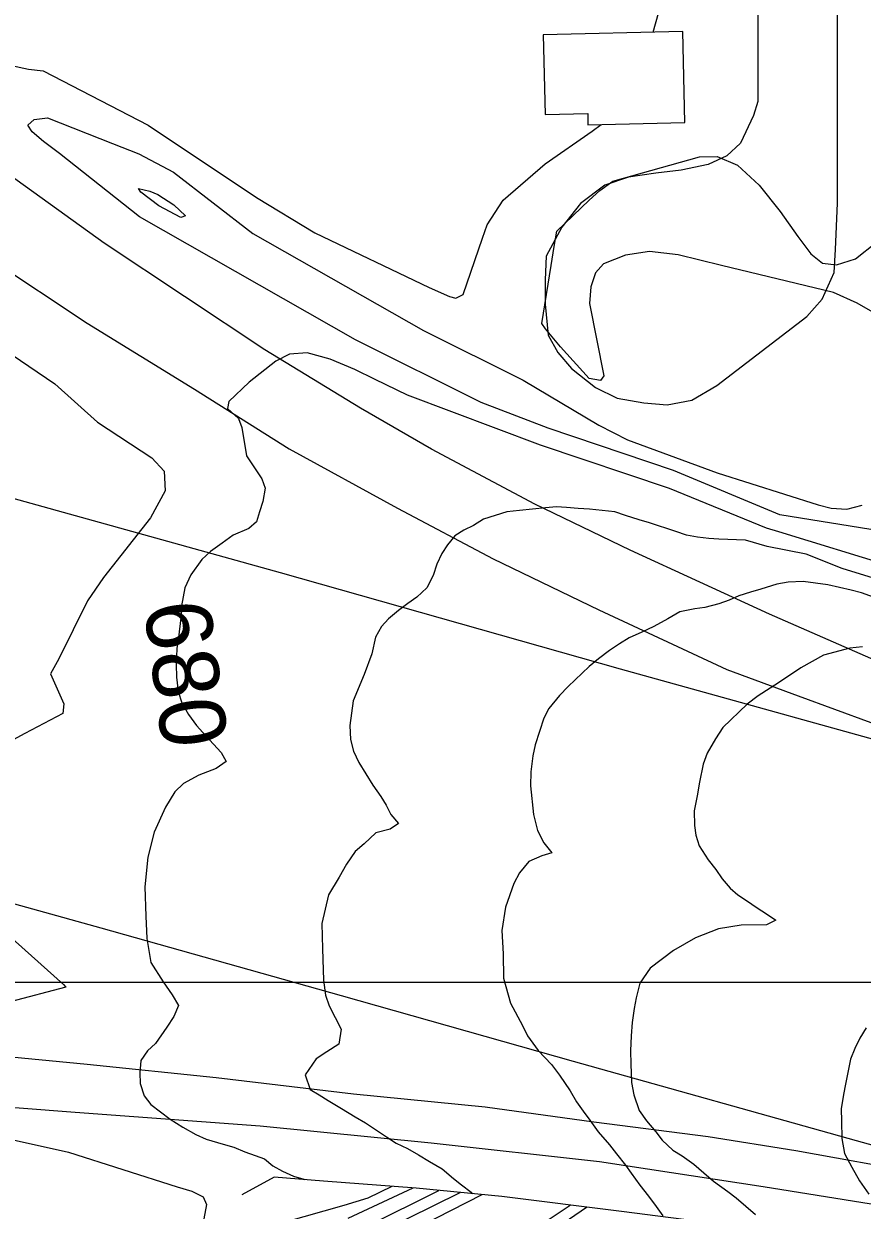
# Model space of a CAD drawing. Extents: x 79600 to 91800, y 75600 to 84400.
# Drawn here: x 81114.3 to 81368.5, y 80230.9 to 80590.5 of the extents above; entities that cross this region are included whole.
import ezdxf

# ---------------------------------------------------------------- set-up
doc = ezdxf.new("R2010")
doc.units = 0
for name, color, linetype in [('080-085$0$TI_BORDER', 7, 'Continuous'), ('084-085$0$BLDG', 7, 'Continuous'), ('084-085$0$BRIDGE', 7, 'Continuous'), ('084-085$0$INDEX', 7, 'Continuous'), ('084-085$0$INDXLBL', 7, 'Continuous'), ('084-085$0$INTER', 7, 'Continuous'), ('084-085$0$INTERSTATE', 7, 'Continuous'), ('084-085$0$ROAD', 7, 'Continuous')]:
    doc.layers.add(name, color=color, linetype=linetype)

msp = doc.modelspace()

# ---------------------------------------------------------------- linework, layer by layer
at = {"layer": '080-085$0$TI_BORDER'}
msp.add_lwpolyline([(79700, 80300), (86700, 80300), (86700, 75700), (79700, 75700)], close=True, dxfattribs=at)
at = {"layer": '084-085$0$BLDG'}
msp.add_lwpolyline([(81272.31, 80562.97), (81285.22, 80563.27), (81285.3, 80559.83), (81314.71, 80560.5), (81314.09, 80588.09), (81271.77, 80587.13)], close=True, dxfattribs=at)
at = {"layer": '084-085$0$BRIDGE'}
msp.add_lwpolyline([(81766.65, 80121.22), (81781.3, 80117.87), (81800.73, 80113.1), (81805.45, 80104.58), (81800.73, 80113.1), (81731.15, 80129.35), (81729.26, 80129.75), (81639.91, 80150.45), (81629.49, 80153.14), (81598.96, 80161.96), (81555.61, 80173.37), (81512.1, 80185.23), (81467.37, 80198.31), (81439.59, 80205.46), (81412.11, 80211.39), (81385.55, 80216.85), (81360.67, 80221.26), (81325.41, 80226.72), (81295.5, 80230.5), (81259.17, 80235.05), (81233.22, 80237.62), (81205.14, 80239.73), (81190.18, 80240.93), (81180.42, 80235.58)], dxfattribs=at)
at = {"layer": '084-085$0$INDEX'}
for points in [[(81305.08, 80587.89), (81313.1, 80616.35), (81316.81, 80632.89), (81319.94, 80659.77), (81321.2, 80702.8), (81323.63, 80736.27), (81324.58, 80742.72), (81324.84, 80747.1), (81324.29, 80749.03), (81320.2, 80752.18), (81309.02, 80756.76), (81304.06, 80758.89), (81266.81, 80764.99), (81234.04, 80775.22), (81213.08, 80782.13), (81207.02, 80784.38), (81204.07, 80785.97), (81204.42, 80787.07), (81329.04, 80790.86), (81336.13, 80791.38), (81347.63, 80793.34)], [(81053.11, 80604.75), (81096.49, 80582.41), (81102.99, 80579.4), (81115.72, 80576.72), (81120.15, 80576.14), (81151.97, 80559.73), (81184.84, 80537.82), (81202.49, 80527.11), (81237.13, 80510.49), (81243.33, 80507.8), (81245.27, 80507.25), (81247.5, 80508.37), (81253.35, 80525.48), (81254.71, 80529.52), (81259.6, 80537.03), (81272.35, 80547.97), (81286.6, 80557.86), (81289.27, 80559.92)], [(81411.68, 80415.47), (81343.18, 80436.53), (81339.47, 80437.65), (81310, 80449.59), (81270.92, 80462.71), (81230.65, 80477.94), (81220.82, 80482.62), (81214.63, 80485.65), (81207.2, 80488.8), (81200.18, 80490.7), (81194.82, 80490.34), (81190.66, 80488.2), (81182.63, 80481.82), (81176.43, 80475.97), (81176.01, 80473.91), (81179.34, 80470.8), (81180.4, 80468.14), (81181.83, 80459.51), (81186.43, 80452.6), (81187.41, 80449.72), (81186.7, 80445.64), (81185.72, 80442.53), (81184.82, 80439.49), (81182.48, 80437.5), (81177.77, 80435.43), (81174.4, 80433.09), (81170.91, 80430.56), (81168.28, 80428.08), (81164.95, 80423.48), (81163.13, 80419.56), (81162.13, 80414.11), (81161.84, 80410.47), (81161.23, 80404.45), (81160.66, 80401.13), (81160.45, 80396.31), (81160.54, 80392.47), (81161.12, 80388.15), (81162.17, 80384.68), (81164.25, 80381.1), (81166.61, 80377.77), (81169.48, 80374.71), (81174.15, 80369.63), (81175.61, 80366.87), (81172.62, 80364.73), (81167.32, 80362.8), (81162.72, 80360.19), (81160.09, 80357.73), (81157.24, 80353.04), (81153.76, 80345.51), (81151.9, 80337.91), (81150.98, 80328.96), (81151.3, 80319.98), (81151.59, 80313.21), (81152.83, 80306.03), (81156.5, 80300.14), (81159.25, 80296.23), (81161.21, 80292.99), (81159.81, 80289.65), (81157.68, 80286.43), (81154.25, 80281.48), (81151.77, 80279.19), (81149.79, 80276.32), (81149.45, 80272.52), (81149.58, 80269.34), (81150.75, 80265.55), (81152.8, 80262.99), (81155.76, 80260.75), (81158.66, 80258.53), (81162.53, 80256.12), (81166.43, 80253.84), (81169.61, 80252.47), (81174.76, 80250.97), (81177.96, 80250), (81181.33, 80248.57), (81184.44, 80247.54), (81187.26, 80246.51), (81189.79, 80244.33), (81192.7, 80242.76), (81196, 80241.2), (81199.14, 80240.28), (81199.4, 80240.19)], [(81216.27, 80216.77), (81253.19, 80235.64)], [(81263.58, 80221.52), (81279.95, 80232.45)]]:
    msp.add_lwpolyline(points, dxfattribs=at)
at = {"layer": '084-085$0$INTER'}
for points in [[(81374.17, 80436.68), (81343.49, 80441.65), (81311.28, 80455.07), (81273.21, 80467.89), (81252.89, 80475.71), (81214.8, 80494.72), (81149.36, 80531.98), (81125.11, 80551.09), (81120.26, 80554.76), (81116.79, 80557.74), (81115.5, 80559.69), (81117.44, 80561.42), (81121.45, 80561.94), (81141.21, 80554.18), (81149.13, 80551.02), (81159.63, 80545.44), (81183.74, 80526.92), (81235.5, 80497.53), (81265.7, 80482.49), (81288.64, 80468.77), (81297.25, 80464.38), (81324.52, 80454.38), (81355.13, 80444.7), (81359, 80443.65), (81363.75, 80443.33), (81368.46, 80444.57)], [(81375.04, 80501.1), (81366.96, 80505.82), (81359.71, 80509.02), (81325.75, 80517.19), (81312.69, 80520.46), (81303.93, 80521.4), (81296.7, 80520.28), (81289.99, 80517.7), (81287.56, 80514.96), (81286.18, 80510.78), (81285.74, 80505.67), (81290.07, 80483.73), (81289.06, 80482.38), (81285.7, 80482.91), (81277.01, 80492.58), (81272.44, 80497.99), (81271.31, 80499.64), (81274.12, 80517.24), (81275.03, 80522.92), (81275.86, 80527.64), (81285.7, 80536.99), (81288.9, 80539.9), (81292.89, 80542.76), (81319.15, 80550.13), (81324.45, 80550.19), (81330.66, 80547.62), (81337.25, 80541.54), (81343.56, 80533.57), (81348.89, 80526), (81352.88, 80520.7), (81356.39, 80517.88), (81360.63, 80517.36), (81366.38, 80519.18), (81372.81, 80524.27)], [(81094.89, 80500.84), (81123.71, 80481.29), (81136.61, 80469.76), (81153.11, 80458.92), (81156.85, 80454.83), (81157.18, 80448.88), (81152.74, 80440.7), (81138.4, 80422.66), (81133.57, 80415.53), (81124.89, 80397.97), (81122.42, 80393.46), (81126.38, 80384.39), (81126.16, 80381.46), (81114.65, 80375.42), (81111.05, 80373.44)], [(81413.47, 80409.58), (81362.36, 80425.36), (81351.49, 80429.75), (81339.58, 80432.02), (81333.08, 80433.97), (81324.95, 80434.29), (81321.93, 80434.43), (81318.51, 80434.84), (81315.13, 80435.48), (81311.98, 80436.56), (81303.99, 80439.25), (81300.82, 80440.15), (81296.67, 80441.48), (81293.42, 80442.58), (81285.79, 80443.35), (81282.31, 80443.59), (81278.81, 80443.91), (81275.76, 80444.05), (81272.41, 80443.73), (81264.52, 80442.95), (81260.71, 80442.54), (81253.64, 80440.28), (81250.61, 80438.43), (81247.72, 80436.96), (81244.93, 80435.23), (81242.68, 80432.57), (81241.05, 80429.97), (81239.49, 80426.66), (81238.41, 80423.3), (81236.43, 80419.51), (81233.45, 80416.7), (81230.7, 80414.8), (81227.84, 80412.69), (81224.89, 80410.09), (81222.72, 80407.78), (81220.94, 80404.54), (81219.74, 80399.48), (81217.44, 80393.27), (81214.13, 80385.31), (81213.09, 80377.84), (81213.3, 80373.59), (81214.24, 80370.04), (81215.8, 80366.6), (81220.13, 80359.68), (81222.47, 80356.24), (81224.1, 80353.62), (81225.56, 80350.88), (81227.83, 80348.14), (81225.34, 80346.41), (81220.98, 80345.31), (81217.48, 80341.98), (81214.69, 80339.63), (81212.12, 80335.8), (81209.9, 80331.82), (81206.66, 80326.53), (81204.63, 80317.84), (81204.81, 80310.13), (81204.99, 80303.79), (81205.12, 80300.64), (81205.73, 80296.08), (81206.89, 80292.86), (81210.52, 80285.76), (81209.74, 80281.25), (81206.19, 80278.96), (81202.93, 80276.81), (81199.63, 80271.95), (81201.11, 80267.46), (81203.83, 80265.89), (81206.59, 80264.15), (81210.6, 80261.72), (81214.75, 80259.18), (81217.89, 80257.39), (81221.55, 80254.98), (81224.2, 80253.13), (81227.2, 80251.24), (81230.6, 80249.6), (81233.96, 80247.69), (81237.26, 80245.67), (81241.16, 80243.44), (81244.59, 80240.57), (81246.95, 80238.63), (81249.88, 80236.36), (81250.41, 80235.92)], [(81373.3, 80416.17), (81368.23, 80417.98), (81365.07, 80418.77), (81357.98, 80420.38), (81350.53, 80421.41), (81346.04, 80421.28), (81342.51, 80420.58), (81337.68, 80419.07), (81334.58, 80418.16), (81331.05, 80417.06), (81328.13, 80415.8), (81324.98, 80414.65), (81320.78, 80413.53), (81317.73, 80413.11), (81313.15, 80412.22), (81309.51, 80410.12), (81305.26, 80407.76), (81301.67, 80406.12), (81297.84, 80404.39), (81294.9, 80402.59), (81291.85, 80400.51), (81288.52, 80397.98), (81285.64, 80395.68), (81279.3, 80389.64), (81276.68, 80386.92), (81273.46, 80382.94), (81271.92, 80380.05), (81269.28, 80371.92), (81268.61, 80368.6), (81268, 80363.74), (81267.91, 80359.49), (81268.84, 80350.82), (81269.98, 80345.96), (81271.92, 80342.21), (81274.38, 80339.2), (81271.34, 80338.27), (81267.42, 80336.62), (81264.6, 80333.13), (81262.85, 80329.89), (81260.27, 80322.73), (81259.18, 80315.66), (81259.58, 80308.65), (81259.73, 80301.2), (81261.87, 80293.64), (81265.5, 80286.86), (81266.95, 80283.72), (81270.22, 80279.28), (81274.22, 80275.05), (81276.72, 80271.85), (81279.93, 80267.11), (81281.83, 80263.77), (81283.86, 80260.91), (81285.84, 80258.21), (81288.45, 80254.7), (81291.8, 80250.74), (81293.98, 80248.02), (81296.65, 80244.61), (81298.43, 80242.13), (81301.01, 80238.5), (81303.65, 80235.15), (81306.03, 80232.06), (81308.01, 80229.25)], [(81368.51, 80401.61), (81364.7, 80401.22), (81356.71, 80399.15), (81349.8, 80395.28), (81343.08, 80390.76), (81336.93, 80386.75), (81333.57, 80384.3), (81326.18, 80377.24), (81323.95, 80373.72), (81321.47, 80369.38), (81320.26, 80366.1), (81319.15, 80360.64), (81318.36, 80356.53), (81317.52, 80351.91), (81317.57, 80347.53), (81317.97, 80344.56), (81319.01, 80341.38), (81321.72, 80337.14), (81324.02, 80334.21), (81326.02, 80331.32), (81328.38, 80328.47), (81330.74, 80326.51), (81333.36, 80324.72), (81336.58, 80322.59), (81339.42, 80320.77), (81342.29, 80318.85), (81339.4, 80317.41), (81331.71, 80317.28), (81324.87, 80316.21), (81317.92, 80313.46), (81311.23, 80309.59), (81304.12, 80304.31), (81301.05, 80299.72), (81299.95, 80295.23), (81299.32, 80292.04), (81298.7, 80287.78), (81298.39, 80283.76), (81298.2, 80279.21), (81298.27, 80275.21), (81298.51, 80269.59), (81299.21, 80265.87), (81300.83, 80261.17), (81303.06, 80257.97), (81305.9, 80254.7), (81307.77, 80252.14), (81311.01, 80249.12), (81313.82, 80247.39), (81317.35, 80244.91), (81320.43, 80242.24), (81323.34, 80239.75), (81327.66, 80236.63), (81330.26, 80234.62), (81336.13, 80229.65)], [(81101.97, 80320.99), (81126.32, 80299.3), (81127.05, 80298.49), (81110.16, 80294.1)], [(81369.64, 80286.22), (81367.75, 80283.05), (81366.23, 80279.93), (81364.91, 80276.64), (81363.37, 80269.07), (81362.74, 80265.96), (81362.09, 80261.62), (81362.13, 80257.88), (81362.28, 80252.64), (81363.11, 80248.09), (81365.3, 80243.94), (81367.61, 80239.8), (81370.42, 80235.78)], [(81072.32, 80260.85), (81127.84, 80248.49), (81160.81, 80238.05), (81165.23, 80236.73), (81168.69, 80234.94), (81169.62, 80232.63), (81167.65, 80221.81)], [(81175.71, 80222.39), (81211.36, 80232.42), (81218.69, 80234.71), (81225.94, 80238.17)], [(81212.59, 80228.51), (81232.36, 80237.68)], [(81218.33, 80226.11), (81240.1, 80236.94)], [(80976.57, 80145.62), (80997.28, 80145.59), (81002.71, 80145.62), (81038.46, 80134.86), (81055.38, 80131.54), (81067.51, 80130.37), (81074.88, 80130.44), (81090.79, 80137.87), (81107.59, 80142.35), (81114.5, 80145.42), (81129.51, 80163.91), (81143.53, 80179.76), (81150.7, 80187.85), (81159.16, 80194.25), (81175.97, 80202.21), (81180.83, 80204.72), (81186.29, 80209.98), (81190.06, 80212.94), (81215.05, 80220.69), (81246.54, 80236.3)], [(80980.61, 80000), (80992.67, 80007.67), (81010.73, 80020.62), (81022.63, 80032.26), (81027.92, 80038.69), (81031.59, 80046.81), (81044.31, 80057.45), (81049.83, 80066.24), (81064.75, 80076.29), (81074.29, 80084.31), (81087.7, 80101.64), (81094.98, 80108.78), (81117.03, 80118.61), (81127.16, 80124.64), (81157.56, 80149.94), (81165.41, 80155.98), (81175.07, 80161.67), (81190.63, 80167.9), (81198.03, 80171.28), (81205.55, 80176.17), (81220.28, 80190.74), (81234.75, 80201.99), (81265.55, 80218.6), (81284.83, 80231.84)]]:
    msp.add_lwpolyline(points, dxfattribs=at)
msp.add_lwpolyline([(81154.87, 80538.67), (81159.75, 80535.55), (81163.32, 80532.21), (81161.91, 80531.74), (81155.26, 80535.24), (81149.81, 80539.41), (81149.1, 80540.54), (81152.48, 80539.72)], close=True, dxfattribs=at)
at = {"layer": '084-085$0$INTERSTATE'}
for points in [[(81372.71, 80397.39), (81340.34, 80411.55), (81298.05, 80430.89), (81269.19, 80444.9), (81237.89, 80461.51), (81216.36, 80474), (81187.35, 80491.68), (81138.63, 80523.99), (81100.3, 80551.58), (81069.14, 80573.52), (81031.12, 80599.74), (81005.46, 80617.26), (80973.24, 80636.46), (80943.32, 80651.24), (80914.61, 80664.79), (80884.84, 80676.67), (80853.85, 80687.47), (80820.87, 80697.06), (80795.07, 80704.51)], [(80795.1, 80675.51), (80812.5, 80673.85), (80836.01, 80666.85), (80860.44, 80658.94), (80881.96, 80651.33), (80901.35, 80643.26), (80919.83, 80635.5), (80934.94, 80628.03), (80953.88, 80618.43), (80968.54, 80610.21), (80986.71, 80599.69), (81012.67, 80583.39), (81066.12, 80545.74), (81104.15, 80519.07), (81133.47, 80499.72), (81165.99, 80479.76), (81194.7, 80461.62), (81227.53, 80443.64), (81256.54, 80428.26), (81288.61, 80412.87), (81327.39, 80394.75), (81349.07, 80386.83), (81382.04, 80374.66)], [(81397.77, 80366.43), (81295.19, 80394.87), (81192.14, 80424.08), (81112.91, 80446.13), (81016.13, 80473.2), (80900.57, 80505.45), (80793.1, 80535.41), (80788.5, 80536.64)], [(80800.34, 80308.17), (80888.71, 80300.63), (80937.09, 80296.4), (80974.94, 80292.92), (81032.33, 80285.96), (81093.54, 80279), (81133.53, 80275.22), (81172.6, 80271.14), (81214.27, 80266.14), (81254.11, 80262.21), (81287.08, 80257.66), (81321.72, 80253.27), (81348.28, 80249.02), (81386.44, 80242.19), (81417.12, 80235.96), (81453.46, 80227.76), (81366.75, 80251.94), (81280.95, 80275.97), (81210.58, 80295.9), (81137.76, 80316.43), (81075.48, 80333.62), (80919.77, 80376.51), (80793.83, 80411.95), (80790.78, 80412.87)], [(81730.11, 80143.13), (81668.25, 80157.6), (81523.38, 80197.76), (81449.65, 80217.07), (81412.86, 80224.66), (81371.19, 80232.71), (81338.37, 80238.02), (81288.77, 80245.61), (81237.79, 80251.21), (81185.89, 80256.34), (81129.88, 80260.56), (81060.59, 80265.84), (80918.49, 80276.69), (80847.52, 80281.2), (80821.88, 80281.94)]]:
    msp.add_lwpolyline(points, dxfattribs=at)
at = {"layer": '084-085$0$ROAD'}
msp.add_lwpolyline([(81336.82, 80750.66), (81336.84, 80566.91), (81335.47, 80562.63), (81331.51, 80554.24), (81327.39, 80550.42), (81321.75, 80547.82), (81313.51, 80546.13), (81305.88, 80545.21), (81297.64, 80543.98), (81290.47, 80541.53), (81283, 80536.03), (81277.36, 80528.85), (81272.63, 80520), (81272.33, 80512.82), (81272.34, 80505.5), (81273.27, 80496.04), (81276.17, 80490.85), (81280.3, 80485.97), (81287.63, 80480.18), (81294.19, 80476.98), (81302.28, 80475.61), (81309.3, 80475.01), (81316.78, 80476.39), (81324.41, 80480.82), (81351.7, 80501.76), (81356.28, 80506.95), (81359.93, 80515.04), (81360.38, 80522.06), (81360.98, 80536.1), (81360.92, 80763.5)], dxfattribs=at)

# ---------------------------------------------------------------- texts
at = {"layer": '084-085$0$INDXLBL'}
msp.add_text('680', height=20, rotation=277.5976, dxfattribs=at).set_placement((81150.6, 80414.33))

doc.saveas('drawing.dxf')
